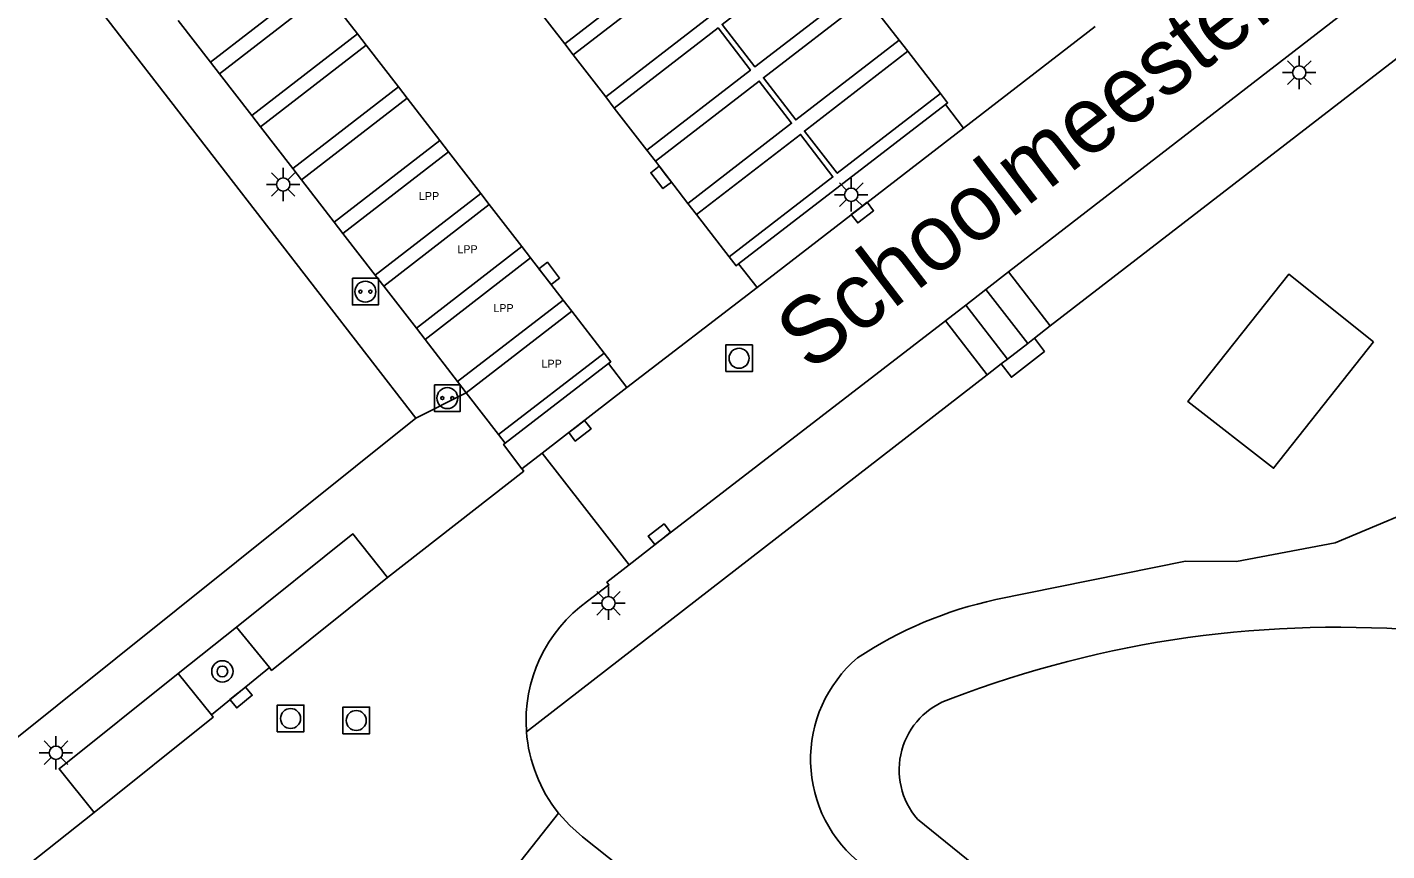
# Model space of a CAD drawing. Extents: x 135999 to 138000, y 396000 to 398501.
# Drawn here: x 137122.5 to 137173.4, y 398390.9 to 398421.8 of the extents above; entities that cross this region are included whole.
import ezdxf

# ---------------------------------------------------------------- set-up
doc = ezdxf.new("R2010")
doc.units = 0
for name, color, linetype in [('bp-grn-parkeervak', 7, 'Continuous'), ('gg-anno-openbare ruimte label', 7, 'Continuous'), ('gg-bbg-hoogspanningsmast', 7, 'Continuous'), ('gg-knt-BGT kruinlijn', 7, 'Continuous'), ('gg-knt-bovenkant onderkant talud', 7, 'Continuous'), ('gg-knt-verharding', 7, 'Continuous'), ('gg-knt-verharding nz', 7, 'Continuous'), ('gt-grn-weggrens', 7, 'Continuous'), ('gt-symb-boom', 7, 'Continuous'), ('gt-symb-kolk', 7, 'Continuous'), ('gt-symb-laadpunt elektrisch vervoer', 7, 'Continuous'), ('gt-symb-lichtmast', 7, 'Continuous'), ('gt-symb-rioolschacht', 7, 'Continuous'), ('kenmerkpunt laadpunt parkeerplaats', 7, 'Continuous')]:
    doc.layers.add(name, color=color, linetype=linetype)

# ---------------------------------------------------------------- blocks, each defined once
blk = doc.blocks.new('gt0-KOLK')
at = {"layer": 'gt-symb-kolk'}
blk.add_lwpolyline([(0, 0), (0.375, 0), (0.375, 0.4), (-0.375, 0.4), (-0.375, 0), (0, 0)], dxfattribs=at)
blk = doc.blocks.new('gt0-RS')
at = {"layer": 'gt-symb-rioolschacht'}
blk.add_lwpolyline([(-0.5, -0.5), (0.5, -0.5), (0.5, 0.5), (-0.5, 0.5)], close=True, dxfattribs=at)
blk.add_circle((0, 0), 0.375, dxfattribs=at)
blk = doc.blocks.new('gt0-LMAST')
at = {"layer": 'gt-symb-lichtmast'}
for p, q in [((-0.005, 0.246), (-0.005, 0.621)), ((-0.182, 0.173), (-0.447, 0.438)), ((0.172, 0.173), (0.437, 0.438)), ((-0.255, -0.004), (-0.63, -0.004)), ((-0.182, -0.181), (-0.447, -0.446)), ((-0.005, -0.254), (-0.005, -0.629)), ((0.437, -0.446), (0.172, -0.181)), ((0.245, -0.004), (0.62, -0.004))]:
    blk.add_line(p, q, dxfattribs=at)
blk.add_circle((-0.005, -0.004), 0.25, dxfattribs=at)
blk = doc.blocks.new('gt0-LEV')
at = {"layer": 'gt-symb-laadpunt elektrisch vervoer'}
blk.add_lwpolyline([(-0.486, 0.501), (0.486, 0.501), (0.486, -0.499), (-0.486, -0.499)], close=True, dxfattribs=at)
for centre, radius in [((0, 0), 0.393), ((-0.186, 0), 0.0566), ((0.186, 0), 0.0566)]:
    blk.add_circle(centre, radius, dxfattribs=at)
blk = doc.blocks.new('gt0-BOOM')
at = {"layer": 'gt-symb-boom'}
for radius in [0.4, 0.2]:
    blk.add_circle((0, 0), radius, dxfattribs=at)

msp = doc.modelspace()

# ---------------------------------------------------------------- linework, layer by layer
at = {"layer": 'bp-grn-parkeervak'}
for points in [[(137134.302, 398414.102), (137135.511, 398412.539), (137139.465, 398415.598), (137138.257, 398417.161), (137134.302, 398414.102)], [(137135.831, 398412.126), (137139.784, 398415.184), (137141.006, 398413.604), (137137.053, 398410.546), (137135.831, 398412.126)], [(137141.329, 398413.185), (137142.553, 398411.602), (137138.601, 398408.545), (137137.377, 398410.127), (137141.329, 398413.185)], [(137142.876, 398411.184), (137144.089, 398409.614), (137140.137, 398406.559), (137138.924, 398408.127), (137142.876, 398411.184)]]:
    msp.add_lwpolyline(points, dxfattribs=at)
at = {"layer": 'gg-bbg-hoogspanningsmast'}
msp.add_lwpolyline([(137172.935, 398410.039), (137169.192, 398405.29), (137165.977, 398407.794), (137169.756, 398412.57), (137172.935, 398410.039)], dxfattribs=at)
at = {"layer": 'gg-knt-BGT kruinlijn'}
msp.add_lwpolyline([(137158.776, 398400.365), (137165.888, 398401.805), (137167.802, 398401.796), (137171.492, 398402.49), (137175.606, 398404.216), (137178.157, 398405.022)], dxfattribs=at)
for centre, radius, start, end in [((137161.926, 398385.635), 15.063, 102.0696, 123.6086), ((137156.838, 398394.372), 5.007, 130.4741, 232.5292)]:
    msp.add_arc(centre, radius, start, end, dxfattribs=at)
at = {"layer": 'gg-knt-bovenkant onderkant talud'}
msp.add_line((137200.551, 398355.933), (137155.842, 398392.133), dxfattribs=at)
for centre, radius, start, end in [((137171.598, 398358.733), 40.599, 84.9622, 110.9537), ((137157.966, 398393.978), 2.814, 108.3818, 220.9749)]:
    msp.add_arc(centre, radius, start, end, dxfattribs=at)
at = {"layer": 'gg-knt-verharding'}
for p, q in [((137173.5, 398423.674), (137159.246, 398412.657)), ((137129.335, 398420.522), (137128.123, 398422.089)), ((137160.818, 398410.628), (137175.07, 398421.643)), ((137129.67, 398420.089), (137129.335, 398420.522)), ((137130.884, 398418.52), (137129.67, 398420.089)), ((137149.135, 398412.957), (137156.895, 398418.936)), ((137156.895, 398418.936), (137157.56, 398418.052)), ((137131.209, 398418.1), (137130.884, 398418.52)), ((137132.422, 398416.532), (137131.209, 398418.1)), ((137157.56, 398418.052), (137149.829, 398412.065)), ((137132.751, 398416.106), (137132.422, 398416.532)), ((137133.974, 398414.526), (137132.751, 398416.106)), ((137134.302, 398414.102), (137133.974, 398414.526)), ((137135.511, 398412.539), (137134.302, 398414.102)), ((137149.829, 398412.065), (137149.135, 398412.957)), ((137159.246, 398412.657), (137158.402, 398411.998)), ((137159.246, 398412.657), (137160.818, 398410.628)), ((137135.831, 398412.126), (137135.511, 398412.539)), ((137137.053, 398410.546), (137135.831, 398412.126)), ((137158.402, 398411.998), (137157.648, 398411.409)), ((137158.402, 398411.998), (137159.971, 398409.972)), ((137157.648, 398411.409), (137156.889, 398410.816)), ((137157.648, 398411.409), (137159.215, 398409.387)), ((137156.889, 398410.816), (137158.454, 398408.797)), ((137160.818, 398410.628), (137160.22, 398410.166)), ((137137.377, 398410.127), (137137.053, 398410.546)), ((137138.601, 398408.545), (137137.377, 398410.127)), ((137160.22, 398410.166), (137159.971, 398409.972)), ((137144.258, 398409.22), (137140.388, 398406.235)), ((137144.943, 398408.315), (137144.258, 398409.22)), ((137158.454, 398408.797), (137158.977, 398409.203)), ((137158.977, 398409.203), (137159.215, 398409.387)), ((137138.924, 398408.127), (137138.601, 398408.545)), ((137141.181, 398395.413), (137158.454, 398408.797)), ((137140.137, 398406.559), (137138.924, 398408.127)), ((137141.775, 398405.859), (137144.943, 398408.315)), ((137117.374, 398391.426), (137137.036, 398407.169)), ((137140.388, 398406.235), (137140.137, 398406.559)), ((137141.012, 398405.267), (137141.775, 398405.859)), ((137141.775, 398405.859), (137145.026, 398401.669)), ((137128.124, 398397.601), (137130.305, 398399.336)), ((137130.305, 398399.336), (137131.545, 398397.816)), ((137128.124, 398397.601), (137129.367, 398396.049)), ((137129.367, 398396.049), (137131.545, 398397.816)), ((137122.563, 398390.465), (137124.974, 398392.385)), ((137138.777, 398387.795), (137142.385, 398392.36))]:
    msp.add_line(p, q, dxfattribs=at)
for points in [[(137137.036, 398407.169), (137120.487, 398428.556), (137172.799, 398468.983)], [(137156.889, 398410.816), (137146.287, 398402.661), (137145.026, 398401.669)], [(137158.977, 398409.203), (137159.36, 398408.708), (137160.599, 398409.677), (137160.22, 398410.166)], [(137141.012, 398405.267), (137140.324, 398406.185), (137140.388, 398406.235)], [(137135.966, 398401.191), (137141.076, 398405.185), (137141.012, 398405.267)], [(137145.026, 398401.669), (137144.194, 398401.015), (137144.27, 398400.919), (137143.468, 398400.307)], [(137131.545, 398397.816), (137131.628, 398397.714), (137135.966, 398401.191)], [(137124.974, 398392.385), (137129.437, 398395.96), (137129.367, 398396.049)], [(137203.438, 398343.644), (137143.281, 398391.476), (137142.808, 398391.893), (137142.385, 398392.36)]]:
    msp.add_lwpolyline(points, dxfattribs=at)
for centre, radius, start, end in [((137146.686, 398395.822), 5.52, 125.6581, 184.2479), ((137146.689, 398395.821), 5.523, 184.2389, 218.8063)]:
    msp.add_arc(centre, radius, start, end, dxfattribs=at)
at = {"layer": 'gg-knt-verharding nz'}
for p, q in [((137133.293, 398423.583), (137129.335, 398420.522)), ((137133.628, 398423.15), (137129.67, 398420.089)), ((137134.841, 398421.581), (137133.628, 398423.15)), ((137153.93, 398422.927), (137155.15, 398421.347)), ((137142.613, 398421.209), (137141.386, 398422.798)), ((137134.841, 398421.581), (137130.884, 398418.52)), ((137135.165, 398421.161), (137134.841, 398421.581)), ((137155.15, 398421.347), (137155.472, 398420.93)), ((137135.165, 398421.161), (137131.209, 398418.1)), ((137136.378, 398419.592), (137135.165, 398421.161)), ((137142.934, 398420.793), (137142.613, 398421.209)), ((137144.15, 398419.217), (137142.934, 398420.793)), ((137155.472, 398420.93), (137156.698, 398419.344)), ((137136.378, 398419.592), (137132.422, 398416.532)), ((137136.707, 398419.166), (137136.378, 398419.592)), ((137136.707, 398419.166), (137132.751, 398416.106)), ((137137.929, 398417.585), (137136.707, 398419.166)), ((137144.472, 398418.801), (137144.15, 398419.217)), ((137145.691, 398417.222), (137144.472, 398418.801)), ((137137.929, 398417.585), (137133.974, 398414.526)), ((137138.257, 398417.161), (137137.929, 398417.585)), ((137146.013, 398416.805), (137145.691, 398417.222)), ((137138.257, 398417.161), (137134.302, 398414.102)), ((137139.465, 398415.598), (137138.257, 398417.161)), ((137147.232, 398415.226), (137146.013, 398416.805)), ((137139.465, 398415.598), (137135.511, 398412.539)), ((137139.784, 398415.184), (137135.831, 398412.126)), ((137139.784, 398415.184), (137139.465, 398415.598)), ((137141.006, 398413.604), (137139.784, 398415.184)), ((137147.558, 398414.803), (137147.232, 398415.226)), ((137148.781, 398413.22), (137147.558, 398414.803)), ((137141.006, 398413.604), (137137.053, 398410.546)), ((137141.329, 398413.185), (137137.377, 398410.127)), ((137141.329, 398413.185), (137141.006, 398413.604)), ((137142.553, 398411.602), (137141.329, 398413.185)), ((137142.553, 398411.602), (137138.601, 398408.545)), ((137142.876, 398411.184), (137142.553, 398411.602)), ((137142.876, 398411.184), (137138.924, 398408.127)), ((137144.089, 398409.614), (137142.876, 398411.184)), ((137140.137, 398406.559), (137144.089, 398409.614)), ((137159.971, 398409.972), (137159.215, 398409.387))]:
    msp.add_line(p, q, dxfattribs=at)
for points in [[(137141.386, 398422.798), (137145.274, 398425.8), (137146.494, 398424.205), (137142.613, 398421.209)], [(137152.384, 398424.928), (137148.514, 398421.938), (137149.745, 398420.343), (137153.616, 398423.333)], [(137142.934, 398420.793), (137146.817, 398423.791), (137148.041, 398422.222), (137144.15, 398419.217)], [(137153.93, 398422.927), (137150.063, 398419.94), (137151.275, 398418.354), (137155.15, 398421.347)], [(137144.472, 398418.801), (137148.367, 398421.808), (137149.574, 398420.219), (137145.691, 398417.222)], [(137155.472, 398420.93), (137151.598, 398417.937), (137152.829, 398416.355), (137156.698, 398419.344)], [(137146.013, 398416.805), (137149.909, 398419.812), (137151.12, 398418.228), (137147.232, 398415.226)], [(137156.698, 398419.344), (137156.969, 398418.993), (137156.895, 398418.936)], [(137147.558, 398414.803), (137151.458, 398417.815), (137152.668, 398416.221), (137148.781, 398413.22)], [(137149.135, 398412.957), (137149.041, 398412.884), (137148.781, 398413.22)], [(137144.258, 398409.22), (137144.343, 398409.286), (137144.089, 398409.614)], [(137130.305, 398399.336), (137134.672, 398402.829), (137135.966, 398401.191)], [(137124.974, 398392.385), (137123.662, 398394.024), (137128.124, 398397.601)]]:
    msp.add_lwpolyline(points, dxfattribs=at)
at = {"layer": 'gt-grn-weggrens'}
for p, q in [((137157.56, 398418.052), (137162.505, 398421.859)), ((137144.943, 398408.315), (137149.829, 398412.065)), ((137137.036, 398407.169), (137138.924, 398408.127))]:
    msp.add_line(p, q, dxfattribs=at)

# ---------------------------------------------------------------- block references
at = {"layer": 'gt-symb-boom'}
msp.add_blockref('gt0-BOOM', (137129.781, 398397.673), dxfattribs=at)
at = {"layer": 'gt-symb-kolk'}
for p, rotation in [((137146.385, 398416.323), 127.67044015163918), ((137153.653, 398415.037), -142.1568650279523), ((137141.878, 398412.476), -52.30053525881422), ((137143.063, 398406.858), -142.1972075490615), ((137146.287, 398402.661), 37.56711601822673), ((137130.357, 398396.852), -140.93941392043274)]:
    msp.add_blockref('gt0-KOLK', p, dxfattribs=dict(at, rotation=rotation))
at = {"layer": 'gt-symb-laadpunt elektrisch vervoer'}
for p in [(137135.142, 398411.915), (137138.214, 398407.923)]:
    msp.add_blockref('gt0-LEV', p, dxfattribs=at)
at = {"layer": 'gt-symb-lichtmast'}
for p in [(137170.156, 398420.133), (137132.066, 398415.937), (137153.36, 398415.553), (137144.26, 398400.235), (137123.547, 398394.626)]:
    msp.add_blockref('gt0-LMAST', p, dxfattribs=at)
at = {"layer": 'gt-symb-rioolschacht'}
for p in [(137149.15, 398409.417), (137132.337, 398395.908), (137134.799, 398395.833)]:
    msp.add_blockref('gt0-RS', p, dxfattribs=at)

# ---------------------------------------------------------------- texts
at = {"layer": 'gg-anno-openbare ruimte label'}
msp.add_text('Schoolmeesterstraat', height=2.5, rotation=37.5, dxfattribs=at).set_placement((137151.814, 398408.858))
at = {"layer": 'kenmerkpunt laadpunt parkeerplaats'}
for p in [(137137.15, 398415.351), (137138.59, 398413.358), (137139.939, 398411.149), (137141.747, 398409.063)]:
    msp.add_text('LPP', height=0.3, dxfattribs=at).set_placement(p)

doc.saveas('drawing.dxf')
